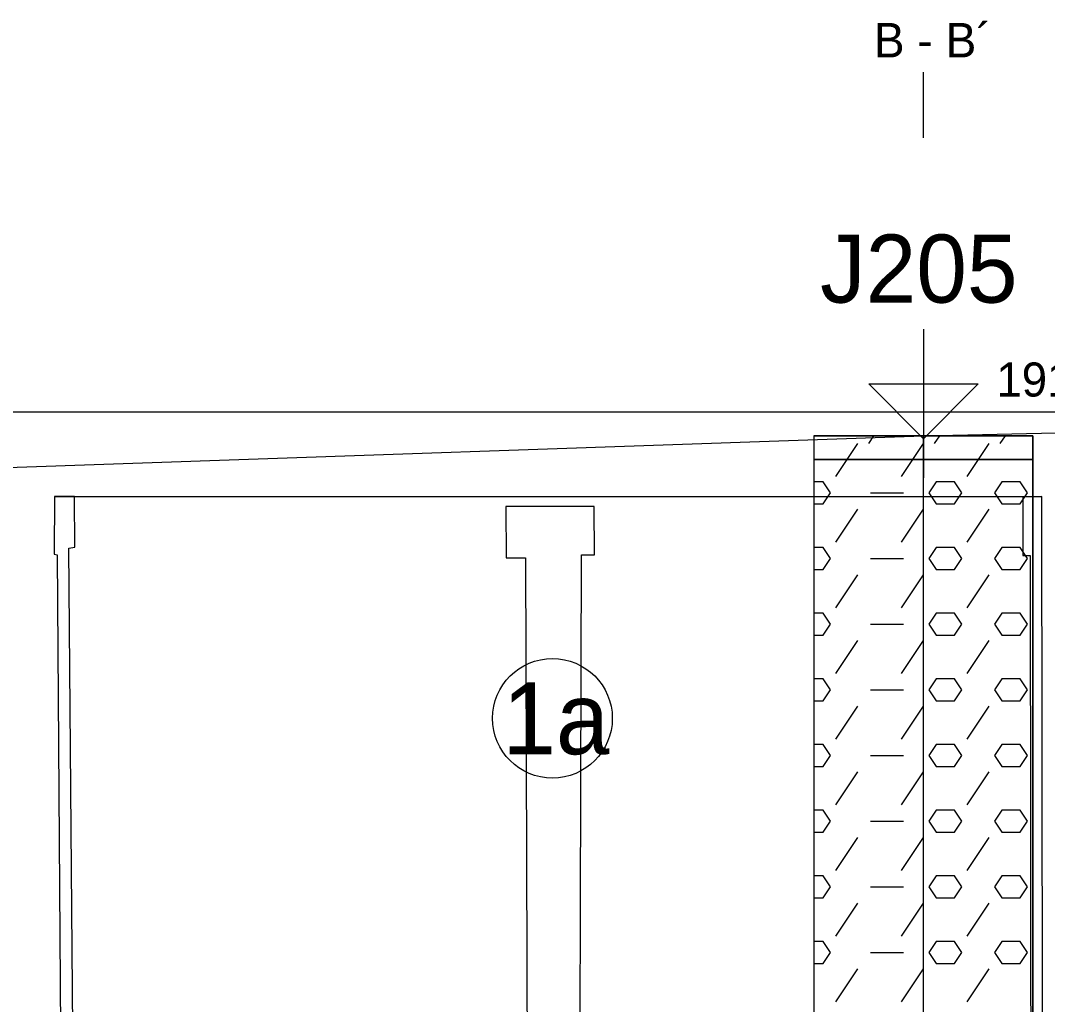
# Model space of a CAD drawing. Extents: x 3042 to 4120, y 576 to 2694.
# Drawn here: x 3324.42 to 3345.86, y 1601.01 to 1621.56 of the extents above; entities that cross this region are included whole.
import ezdxf

# ---------------------------------------------------------------- set-up
doc = ezdxf.new("R2010")
doc.units = 0
for name, color, linetype in [('11', 7, 'Continuous'), ('15', 7, 'Continuous'), ('16', 7, 'Continuous'), ('17', 7, 'Continuous'), ('18', 7, 'Continuous'), ('22', 7, 'Continuous'), ('51', 7, 'Continuous'), ('53', 7, 'Continuous'), ('56', 7, 'Continuous'), ('nádrže', 7, 'Continuous'), ('pomocna', 7, 'Continuous'), ('rozhraní', 7, 'Continuous')]:
    doc.layers.add(name, color=color, linetype=linetype)

msp = doc.modelspace()

# ---------------------------------------------------------------- linework, layer by layer
at = {"layer": '11'}
for p, q in [((3343.272, 1612.888), (3376.602, 1613.588)), ((3304.222, 1611.538), (3343.272, 1612.888))]:
    msp.add_line(p, q, dxfattribs=at)
at = {"layer": '15'}
msp.add_lwpolyline([(3343.272, 1615.111), (3343.272, 1612.825), (3342.129, 1613.968), (3344.415, 1613.968), (3343.272, 1612.825)], dxfattribs=at)
at = {"layer": '18'}
msp.add_line((3343.272, 1560.388), (3343.272, 1612.888), dxfattribs=at)
at = {"layer": '22'}
msp.add_lwpolyline([(3343.272, 1619.111), (3343.272, 1619.111), (3343.272, 1620.48)], dxfattribs=at)
at = {"layer": '51'}
for p, q in [((3342.129, 1612.724), (3342.239, 1612.888)), ((3343.501, 1612.724), (3343.611, 1612.888)), ((3344.872, 1612.724), (3344.982, 1612.888)), ((3341.677, 1612.388), (3341.9, 1612.724)), ((3343.049, 1612.388), (3343.272, 1612.724)), ((3344.42, 1612.388), (3344.644, 1612.724)), ((3341.443, 1612.038), (3341.677, 1612.388)), ((3342.815, 1612.038), (3343.049, 1612.388)), ((3344.186, 1612.038), (3344.42, 1612.388)), ((3345.558, 1612.038), (3345.558, 1612.038)), ((3342.167, 1611.695), (3342.853, 1611.695)), ((3341.443, 1610.666), (3341.9, 1611.352)), ((3342.815, 1610.666), (3343.272, 1611.352)), ((3344.186, 1610.666), (3344.644, 1611.352)), ((3345.558, 1610.666), (3345.558, 1610.666)), ((3342.167, 1610.323), (3342.853, 1610.323)), ((3341.443, 1609.295), (3341.9, 1609.98)), ((3342.815, 1609.295), (3343.272, 1609.98)), ((3344.186, 1609.295), (3344.644, 1609.98)), ((3345.558, 1609.295), (3345.558, 1609.295)), ((3342.167, 1608.952), (3342.853, 1608.952)), ((3341.443, 1607.923), (3341.9, 1608.609)), ((3342.815, 1607.923), (3343.272, 1608.609)), ((3344.186, 1607.923), (3344.644, 1608.609)), ((3345.558, 1607.923), (3345.558, 1607.923)), ((3342.167, 1607.58), (3342.853, 1607.58)), ((3341.443, 1606.551), (3341.9, 1607.237)), ((3342.815, 1606.551), (3343.272, 1607.237)), ((3344.186, 1606.551), (3344.644, 1607.237)), ((3345.558, 1606.551), (3345.558, 1606.551)), ((3342.167, 1606.209), (3342.853, 1606.209)), ((3341.443, 1605.18), (3341.9, 1605.866)), ((3342.815, 1605.18), (3343.272, 1605.866)), ((3344.186, 1605.18), (3344.644, 1605.866)), ((3345.558, 1605.18), (3345.558, 1605.18)), ((3342.167, 1604.837), (3342.853, 1604.837)), ((3341.443, 1603.808), (3341.9, 1604.494)), ((3342.815, 1603.808), (3343.272, 1604.494)), ((3344.186, 1603.808), (3344.644, 1604.494)), ((3345.558, 1603.808), (3345.558, 1603.808)), ((3342.167, 1603.465), (3342.853, 1603.465)), ((3341.443, 1602.437), (3341.9, 1603.122)), ((3342.815, 1602.437), (3343.272, 1603.122)), ((3344.186, 1602.437), (3344.644, 1603.122)), ((3345.558, 1602.437), (3345.558, 1602.437)), ((3342.167, 1602.094), (3342.853, 1602.094)), ((3341.443, 1601.065), (3341.9, 1601.751)), ((3342.815, 1601.065), (3343.272, 1601.751)), ((3344.186, 1601.065), (3344.644, 1601.751)), ((3345.558, 1601.065), (3345.558, 1601.065))]:
    msp.add_line(p, q, dxfattribs=at)
for points in [[(3340.986, 1612.388), (3345.558, 1612.388), (3345.558, 1612.888), (3340.986, 1612.888)], [(3340.986, 1599.888), (3345.558, 1599.888), (3345.558, 1612.388), (3340.986, 1612.388)]]:
    msp.add_lwpolyline(points, close=True, dxfattribs=at)
for points in [[(3340.986, 1611.466), (3341.177, 1611.466), (3341.329, 1611.695), (3341.177, 1611.924), (3340.986, 1611.924)], [(3343.539, 1611.466), (3343.92, 1611.466), (3344.072, 1611.695), (3343.92, 1611.924), (3343.539, 1611.924), (3343.386, 1611.695), (3343.539, 1611.466)], [(3344.91, 1611.466), (3345.291, 1611.466), (3345.444, 1611.695), (3345.291, 1611.924), (3344.91, 1611.924), (3344.758, 1611.695), (3344.91, 1611.466)], [(3340.986, 1610.095), (3341.177, 1610.095), (3341.329, 1610.323), (3341.177, 1610.552), (3340.986, 1610.552)], [(3343.539, 1610.095), (3343.92, 1610.095), (3344.072, 1610.323), (3343.92, 1610.552), (3343.539, 1610.552), (3343.386, 1610.323), (3343.539, 1610.095)], [(3344.91, 1610.095), (3345.291, 1610.095), (3345.444, 1610.323), (3345.291, 1610.552), (3344.91, 1610.552), (3344.758, 1610.323), (3344.91, 1610.095)], [(3340.986, 1608.723), (3341.177, 1608.723), (3341.329, 1608.952), (3341.177, 1609.18), (3340.986, 1609.18)], [(3343.539, 1608.723), (3343.92, 1608.723), (3344.072, 1608.952), (3343.92, 1609.18), (3343.539, 1609.18), (3343.386, 1608.952), (3343.539, 1608.723)], [(3344.91, 1608.723), (3345.291, 1608.723), (3345.444, 1608.952), (3345.291, 1609.18), (3344.91, 1609.18), (3344.758, 1608.952), (3344.91, 1608.723)], [(3340.986, 1607.352), (3341.177, 1607.352), (3341.329, 1607.58), (3341.177, 1607.809), (3340.986, 1607.809)], [(3343.539, 1607.352), (3343.92, 1607.352), (3344.072, 1607.58), (3343.92, 1607.809), (3343.539, 1607.809), (3343.386, 1607.58), (3343.539, 1607.352)], [(3344.91, 1607.352), (3345.291, 1607.352), (3345.444, 1607.58), (3345.291, 1607.809), (3344.91, 1607.809), (3344.758, 1607.58), (3344.91, 1607.352)], [(3340.986, 1605.98), (3341.177, 1605.98), (3341.329, 1606.209), (3341.177, 1606.437), (3340.986, 1606.437)], [(3343.539, 1605.98), (3343.92, 1605.98), (3344.072, 1606.209), (3343.92, 1606.437), (3343.539, 1606.437), (3343.386, 1606.209), (3343.539, 1605.98)], [(3344.91, 1605.98), (3345.291, 1605.98), (3345.444, 1606.209), (3345.291, 1606.437), (3344.91, 1606.437), (3344.758, 1606.209), (3344.91, 1605.98)], [(3340.986, 1604.608), (3341.177, 1604.608), (3341.329, 1604.837), (3341.177, 1605.066), (3340.986, 1605.066)], [(3343.539, 1604.608), (3343.92, 1604.608), (3344.072, 1604.837), (3343.92, 1605.066), (3343.539, 1605.066), (3343.386, 1604.837), (3343.539, 1604.608)], [(3344.91, 1604.608), (3345.291, 1604.608), (3345.444, 1604.837), (3345.291, 1605.066), (3344.91, 1605.066), (3344.758, 1604.837), (3344.91, 1604.608)], [(3340.986, 1603.237), (3341.177, 1603.237), (3341.329, 1603.465), (3341.177, 1603.694), (3340.986, 1603.694)], [(3343.539, 1603.237), (3343.92, 1603.237), (3344.072, 1603.465), (3343.92, 1603.694), (3343.539, 1603.694), (3343.386, 1603.465), (3343.539, 1603.237)], [(3344.91, 1603.237), (3345.291, 1603.237), (3345.444, 1603.465), (3345.291, 1603.694), (3344.91, 1603.694), (3344.758, 1603.465), (3344.91, 1603.237)], [(3340.986, 1601.865), (3341.177, 1601.865), (3341.329, 1602.094), (3341.177, 1602.322), (3340.986, 1602.322)], [(3343.539, 1601.865), (3343.92, 1601.865), (3344.072, 1602.094), (3343.92, 1602.322), (3343.539, 1602.322), (3343.386, 1602.094), (3343.539, 1601.865)], [(3344.91, 1601.865), (3345.291, 1601.865), (3345.444, 1602.094), (3345.291, 1602.322), (3344.91, 1602.322), (3344.758, 1602.094), (3344.91, 1601.865)]]:
    msp.add_lwpolyline(points, dxfattribs=at)
at = {"layer": '53'}
for p, q in [((3340.986, 1612.888), (3345.558, 1612.888)), ((3340.986, 1612.888), (3340.986, 1560.388)), ((3345.558, 1612.888), (3345.558, 1560.388)), ((3340.986, 1612.388), (3345.558, 1612.388))]:
    msp.add_line(p, q, dxfattribs=at)
at = {"layer": '56'}
for p, q in [((3343.272, 1613.269), (3343.272, 1612.507)), ((3342.891, 1612.888), (3343.653, 1612.888)), ((3343.272, 1612.769), (3343.272, 1612.007)), ((3342.891, 1612.388), (3343.653, 1612.388))]:
    msp.add_line(p, q, dxfattribs=at)
at = {"layer": 'nádrže'}
msp.add_line((3325.125, 1611.618), (3345.745, 1611.618), dxfattribs=at)
for points in [[(3325.528, 1597.972), (3325.426, 1610.536), (3325.55, 1610.562), (3325.545, 1611.618), (3325.125, 1611.618), (3325.115, 1610.412), (3325.181, 1610.398)], [(3345.763, 1595.346), (3345.745, 1611.618), (3345.345, 1611.607), (3345.346, 1610.384), (3345.5, 1610.389), (3345.514, 1597.837)], [(3336.085, 1593.299), (3336.129, 1610.397), (3336.4, 1610.397), (3336.396, 1611.411), (3334.552, 1611.411), (3334.555, 1610.336), (3334.961, 1610.336), (3335.02, 1593.506)], [(3325.181, 1610.398), (3325.286, 1595.496)]]:
    msp.add_lwpolyline(points, dxfattribs=at)
at = {"layer": 'pomocna'}
msp.add_line((3243.082, 1613.388), (3406.282, 1613.388), dxfattribs=at)
at = {"layer": 'rozhraní'}
msp.add_circle((3335.524, 1606.985), 1.25, dxfattribs=at)
msp.add_spline([(3436.991, 1614.18), (3434.712, 1610.538), (3432.768, 1607.51), (3431.406, 1607.08), (3426.757, 1606.609), (3406.282, 1606.888), (3376.882, 1599.691), (3343.272, 1599.888), (3304.222, 1599.038), (3297.763, 1599.038)], degree=3, dxfattribs=at)

# ---------------------------------------------------------------- texts
at = {"layer": '16'}
msp.add_text('J205', height=1.4224, dxfattribs=at).set_placement((3341.113, 1615.667))
at = {"layer": '17'}
msp.add_text('191.21', height=0.7112, dxfattribs=at).set_placement((3344.796, 1613.706))
at = {"layer": '22'}
msp.add_text('B - B´', height=0.72, dxfattribs=at).set_placement((3342.236, 1620.789))
at = {"layer": 'rozhraní'}
msp.add_text('1a', height=1.5, dxfattribs=at).set_placement((3334.48, 1606.235))

doc.saveas('drawing.dxf')
